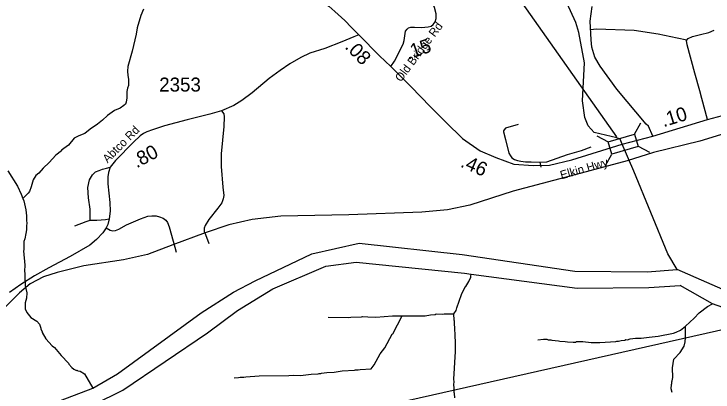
# Model space of a CAD drawing. Extents: x 1248224 to 1454986, y 825081 to 985870.
# Drawn here: x 1401454 to 1407700, y 897229 to 900609 of the extents above; entities that cross this region are included whole.
import ezdxf

# ---------------------------------------------------------------- set-up
doc = ezdxf.new("R2010")
doc.units = 0
for name, color, linetype in [('Exist Hydrographic Misc Water Feature', 7, 'Continuous'), ('Exist Hydrographic River Shore', 7, 'Continuous'), ('Exist Railroad Mainline', 7, 'Continuous'), ('Exist Road Non-System Type 51', 7, 'Continuous'), ('Exist Road Primary NC Attributed', 7, 'Continuous'), ('Exist Road Primary NC Mileage Hundredths English Label', 7, 'Continuous'), ('Exist Road Primary NC Structure Standard Bridge CELL', 7, 'Continuous'), ('Exist Road Primary NC Structure Standard Bridge Number Label', 7, 'Continuous'), ('Exist Road Secondary Mileage Hundredths English Label', 7, 'Continuous'), ('Exist Road Secondary Structure Standard Bridge Number Label', 7, 'Continuous'), ('Exist Road Secondary Type 51 Attributed', 7, 'Continuous'), ('Exist Road Secondary Type 51 Label', 7, 'Continuous'), ('Exist Road Secondary Type 51 Number Label', 7, 'Continuous')]:
    doc.layers.add(name, color=color, linetype=linetype)

msp = doc.modelspace()

# ---------------------------------------------------------------- linework, layer by layer
at = {"layer": 'Exist Hydrographic Misc Water Feature'}
for points in [[(1402611.7, 900650.9), (1402586.5, 900595.4), (1402556.1, 900484.2), (1402546.8, 900428.4), (1402511.6, 900277.3), (1402472.5, 900138.3), (1402469.6, 900098.4), (1402470.8, 900058.4), (1402478.2, 900026.2), (1402476.9, 899970.2), (1402468.4, 899946.4), (1402463.7, 899914.5), (1402462.5, 899858.7), (1402457.7, 899818.8), (1402449.2, 899803), (1402436.9, 899789.3), (1402404.4, 899766), (1402351.9, 899745.2), (1402289.7, 899702.1), (1402246.1, 899659.6), (1402201.3, 899622.5), (1402136.3, 899578.1), (1402087.5, 899539.1), (1402033, 899518.4), (1401992.6, 899497.3), (1401941.2, 899434.4), (1401880.2, 899391.8), (1401877.8, 899386.2), (1401827.2, 899345), (1401767.4, 899280.7), (1401714.7, 899231.5), (1401675.8, 899186.4), (1401649.3, 899165), (1401626.5, 899125.5), (1401609, 899061.9), (1401592.2, 899022.4), (1401581.9, 899006.6), (1401533.2, 898960)], [(1401400.2, 899206.5), (1401485.2, 899068.7), (1401519.6, 898998), (1401533.2, 898960)], [(1401533.2, 898960), (1401542.4, 898939.5), (1401560.7, 898859.1), (1401567.4, 898803.1), (1401566.6, 898765.1), (1401570, 898735.1), (1401565.6, 898719.2), (1401564.8, 898679.2), (1401560, 898647.3), (1401551, 898599.5), (1401542.5, 898575.8), (1401542.7, 898495.8), (1401540.7, 898489.8), (1401549.9, 898363.7), (1401548.7, 898309.8), (1401552.2, 898287.7), (1401551, 898231.8), (1401554.5, 898207.7), (1401553.8, 898177.8), (1401568.4, 898115.4), (1401567.4, 898067.5), (1401554.6, 898027.9), (1401553.4, 897971.9), (1401568.6, 897939.6), (1401603.7, 897896.8), (1401659, 897863.6), (1401682.5, 897837.1), (1401693.6, 897800.9), (1401693.5, 897792.9), (1401704.9, 897768.7), (1401704.8, 897760.7), (1401739.6, 897705.9), (1401796.3, 897642.7), (1401815.8, 897626.3), (1401876.3, 897555), (1401940.8, 897487.6), (1401944.7, 897479.5), (1401972, 897449), (1401989.6, 897432.6), (1402013.4, 897422), (1402019.5, 897423.9), (1402025.4, 897419.8), (1402045.3, 897415.4), (1402084.8, 897390.5), (1402159, 897264.1)], [(1405385.2, 897927.3), (1405405.5, 897958.9), (1405410, 897982.7), (1405452.5, 898101.8), (1405486.1, 898168.9), (1405491.7, 898171.2), (1405517.1, 898216.2), (1405535.9, 898255.8), (1405536.1, 898263.8), (1405540.2, 898284.1)], [(1407453.4, 897817.9), (1407532.2, 897890), (1407577.2, 897936.9), (1407650.5, 897993.3), (1407695.3, 898016.7)], [(1403420.2, 897357), (1403460.3, 897358.2), (1403476.2, 897361.8), (1403508.2, 897361.1), (1403524.3, 897364.7), (1403644.6, 897374.1), (1403908.6, 897376.3), (1403948.7, 897379.4), (1404012.7, 897377.9), (1404108.9, 897387.8), (1404173, 897390.5), (1404181.1, 897394.2), (1404195.1, 897393.9), (1404201.1, 897397.8), (1404249.3, 897404.7), (1404313.4, 897407.3), (1404385.6, 897417.7), (1404497.7, 897423.3), (1404505.8, 897427.1), (1404529.8, 897426.5), (1404545.9, 897430.1), (1404644, 897436), (1404670.8, 897471.3), (1404724.9, 897570.1), (1404766.1, 897625.1), (1404832.8, 897747.7), (1404838.5, 897749.9), (1404922.4, 897909.5)], [(1404260.1, 897898.2), (1404440, 897896.2), (1404464.1, 897899.7), (1404560.2, 897901.5), (1404568.3, 897905.3), (1404616.1, 897900.3), (1404688.1, 897898.8), (1404836.4, 897911.5), (1404922.4, 897909.5)], [(1404922.4, 897909.5), (1405128.4, 897909), (1405176.6, 897919.9), (1405216.6, 897923.1), (1405224.7, 897926.9), (1405280.7, 897925.6), (1405296.8, 897929.2), (1405385.2, 897927.3)], [(1405391.8, 897177.1), (1405389.3, 897215.6), (1405385.5, 897223.7), (1405388.4, 897263.6), (1405385.1, 897295.7), (1405387.5, 897319.6), (1405384.1, 897343.7), (1405397.5, 897591.3), (1405399.7, 897695.2), (1405396, 897711.3), (1405397.2, 897759.1), (1405393.5, 897775.2), (1405391.4, 897863.2), (1405387.5, 897871.3), (1405385.2, 897927.3)], [(1406135.9, 897696.9), (1406184, 897701.8), (1406214, 897701.2), (1406227.8, 897696.9), (1406251.8, 897696.3), (1406259.7, 897692.2), (1406317.7, 897686.9), (1406331.6, 897682.6), (1406377.5, 897681.5), (1406399.5, 897677.1), (1406451.3, 897673.9), (1406473.4, 897673.4), (1406475.5, 897679.4), (1406536.2, 897679.5), (1406612.2, 897671.8), (1406687.4, 897670.8), (1406831.5, 897679.6), (1406839.6, 897683.4), (1406855.6, 897683.1), (1406879.8, 897690.4), (1406911.9, 897693.7), (1406920, 897697.6), (1406936, 897697.2), (1406960.1, 897704.7), (1407008.3, 897711.7), (1407056.3, 897710.5), (1407128.4, 897721), (1407208.6, 897727.6), (1407345.3, 897756.2), (1407369.5, 897763.6), (1407409.9, 897782.7), (1407453.4, 897817.9)], [(1407333.7, 897224.8), (1407326.4, 897256.9), (1407327.2, 897296.8), (1407331.4, 897304.7), (1407331.8, 897320.7), (1407335.9, 897328.6), (1407340.7, 897360.5), (1407336.9, 897444.6), (1407348.2, 897524.3), (1407405.6, 897582.9), (1407442.7, 897638.1), (1407451.6, 897677.8), (1407454.5, 897717.8), (1407453.4, 897817.9)]]:
    msp.add_lwpolyline(points, dxfattribs=at)
at = {"layer": 'Exist Hydrographic River Shore'}
for points in [[(1406889.1, 899444.4), (1406868.9, 899488.5), (1406841.7, 899502.5), (1406638.3, 899549.4), (1406585, 899608.7), (1406555.4, 899682.8), (1406534.6, 899831), (1406552.7, 900170.5), (1406499.4, 900443.2), (1406472.8, 900532.1), (1406393.2, 900708.8), (1406249.1, 900987.5), (1406215.6, 901221.1), (1406141.5, 901520.5), (1406072.2, 901706.7), (1405996.4, 901929.5), (1405818.7, 902231.8), (1405764.7, 902335.5), (1405721.1, 902439.3), (1405651.1, 902683.7), (1405526.8, 902991), (1405325.4, 903162.9), (1405109.2, 903281.5)], [(1407378.4, 898325.6), (1407297.2, 898464.8), (1406991.7, 899202.7), (1406889.1, 899444.4)], [(1401439.9, 896840.8), (1401525.9, 896935.1), (1401743.6, 897105.1), (1402159, 897264.1), (1402379.6, 897390.7), (1403125.9, 897937.9), (1403415.4, 898120.8), (1403608, 898223.9), (1404116, 898464.8), (1404538.6, 898560.1), (1405457.4, 898458.9), (1406464.7, 898310.7), (1407110.6, 898304.7), (1407378.4, 898325.6)], [(1400824.8, 896209.8), (1401571, 896789.4), (1401728.7, 896932.4), (1402168.4, 897117.8), (1402427.2, 897244.8), (1403182.4, 897757.3), (1403450.3, 897958.8), (1403765.8, 898152.4), (1404241, 898354.6), (1404511.8, 898390.3), (1405478.2, 898292.1), (1405540.2, 898284.1), (1406485.6, 898158.8), (1407125.4, 898164.7), (1407405.2, 898182.6)], [(1408311.2, 897962), (1407910.1, 898091.5), (1407378.4, 898325.6)], [(1408282.9, 897808.2), (1407695.3, 898016.7), (1407405.2, 898182.6)]]:
    msp.add_lwpolyline(points, dxfattribs=at)
at = {"layer": 'Exist Railroad Mainline'}
msp.add_lwpolyline([(1407960.2, 899587.8), (1407581.4, 899471.2), (1407166.6, 899370), (1406933.1, 899296.7), (1406431.2, 899160.7), (1405915.4, 899024.6), (1405527.4, 898900), (1405328.8, 898858.2), (1405098.7, 898837.2), (1404447, 898812.8), (1403837, 898802.3), (1403581.6, 898771.3), (1403372.5, 898722.5), (1403163.4, 898652.7), (1402874.1, 898544.5), (1402647.6, 898457.3), (1402431.5, 898412), (1402079.4, 898356.2), (1401838.9, 898296.9), (1401717, 898258.5), (1401598.5, 898195.7), (1401504.3, 898115.5), (1401303.8, 897918.1)], dxfattribs=at)
at = {"layer": 'Exist Road Non-System Type 51'}
for p, q in [((1406153, 899282.8), (1406162.3, 899240.5)), ((1403164.4, 898637.1), (1403195.6, 898557.6)), ((1402892.1, 898522.7), (1402904.4, 898478.6))]:
    msp.add_line(p, q, dxfattribs=at)
for points in [[(1406605.6, 900469), (1406658.4, 900474.9), (1406994.6, 900465.1), (1407209.6, 900429.9), (1407379.6, 900396.6), (1407465.6, 900377.1)], [(1403307.7, 899742.7), (1403327.7, 899715), (1403332, 899688.7), (1403327.7, 899602.8), (1403304.9, 899357.6), (1403304.1, 899246.1), (1403321.3, 899059), (1403329.1, 898986.3), (1403323.4, 898957.2), (1403310.6, 898919.8), (1403276.3, 898871.3), (1403194.9, 898770.2), (1403161.4, 898716.9), (1403154.2, 898693.3), (1403154.2, 898662.8), (1403164.4, 898637.1)], [(1405957.5, 899619.4), (1405844.7, 899587.5), (1405833.2, 899573.7), (1405829, 899565.4), (1405829, 899554.3), (1405846.1, 899486.4), (1405876.1, 899363.1), (1405888.9, 899341), (1405901.8, 899322.9), (1405924.6, 899307.7), (1405953.2, 899299.4), (1405983.2, 899292.5), (1406024.6, 899288.3), (1406076, 899285.5), (1406153, 899282.8)], [(1406153, 899282.8), (1406213.8, 899287.4), (1406400.9, 899351.7), (1406526, 899389.1), (1406611.3, 899419.9)], [(1402134.9, 898764), (1402133.5, 898863.7), (1402119.2, 898964.8), (1402113.5, 899057.7), (1402128.5, 899126.2), (1402157, 899172), (1402182.7, 899196.9), (1402214.1, 899209.4), (1402244.1, 899221.8), (1402281.2, 899230.1), (1402314.1, 899238.4)], [(1401999.3, 898714.1), (1402099.2, 898752.9), (1402134.9, 898764)], [(1402134.9, 898764), (1402193.4, 898765.4), (1402273.4, 898772.3), (1402306.2, 898776.4)], [(1402278.4, 898698.2), (1402313.3, 898676.7), (1402336.2, 898671.2), (1402361.9, 898672.5), (1402391.9, 898686.4), (1402460.4, 898722.4), (1402583.2, 898776.4), (1402650.3, 898800), (1402684.5, 898804.1), (1402724.5, 898802.8), (1402754.5, 898795.8), (1402787.3, 898782), (1402810.2, 898765.4), (1402824.5, 898744.6), (1402841.6, 898704.4), (1402892.1, 898522.7)]]:
    msp.add_lwpolyline(points, dxfattribs=at)
at = {"layer": 'Exist Road Primary NC Attributed'}
for points in [[(1402830.5, 901418.9), (1403127.1, 901292.6), (1403311.4, 901217.7), (1403511.4, 901135.9), (1403638.3, 901075), (1403790.9, 901000.8), (1403940.5, 900920.7), (1404044.8, 900854.6), (1404140.5, 900778), (1404267.4, 900678.8), (1404319.6, 900630.1), (1404410, 900550), (1404470.9, 900489.1), (1404534.5, 900423.4)], [(1404534.5, 900423.4), (1404718.8, 900235.4), (1404820.2, 900139.1)], [(1404820.2, 900139.1), (1405000.5, 899960.9), (1405176.1, 899778.1), (1405311.8, 899640.6), (1405462.3, 899496.6), (1405618.8, 899385.2), (1405757.9, 899324.3), (1405921.4, 899265.1), (1406096.3, 899252.8), (1406238.9, 899256.3), (1406437.1, 899303.3), (1406889.1, 899444.4)], [(1407650.8, 899665), (1407916.9, 899737.9)], [(1407161.9, 899515.9), (1407650.8, 899665)], [(1406889.1, 899444.4), (1407161.9, 899515.9)]]:
    msp.add_lwpolyline(points, dxfattribs=at)
at = {"layer": 'Exist Road Primary NC Structure Standard Bridge CELL'}
for p, q in [((1406999.5, 899535), (1407053.7, 899634.3)), ((1406662.2, 899519.8), (1406761.5, 899465.6)), ((1407031.4, 899426.4), (1407130.8, 899372.2)), ((1406740, 899255.1), (1406794.2, 899354.5))]:
    msp.add_line(p, q, dxfattribs=at)
msp.add_lwpolyline([(1406761.5, 899465.6), (1406999.3, 899535.5), (1407032, 899424.4), (1406794.2, 899354.5)], close=True, dxfattribs=at)
at = {"layer": 'Exist Road Primary NC Structure Standard Bridge Number Label'}
msp.add_line((1406839, 899510.8), (1405457, 901474.8), dxfattribs=at)
at = {"layer": 'Exist Road Secondary Structure Standard Bridge Number Label'}
msp.add_line((1408122.5, 897862.4), (1404144.1, 896966.4), dxfattribs=at)
at = {"layer": 'Exist Road Secondary Type 51 Attributed'}
for points in [[(1404820.2, 900139.1), (1404853.2, 900188.1), (1404931.7, 900339.1), (1404940.2, 900370.9), (1404947.4, 900413.9), (1404953.1, 900454.1), (1404965.9, 900473.5), (1404980.2, 900483.2), (1405000.2, 900490.1), (1405031.6, 900490.1), (1405094.4, 900487.3), (1405154.4, 900492.8), (1405181.5, 900498.4), (1405200.1, 900515), (1405215.8, 900538.6), (1405227.2, 900569), (1405225.8, 900609.2), (1405212.2, 900665.3), (1405202.7, 900686.5)], [(1407161.9, 899515.9), (1407124.6, 899607.1), (1407102, 899623.1), (1406841.3, 899936.1), (1406690.1, 900142.1), (1406644.5, 900223.6), (1406616.8, 900311.6), (1406611.9, 900376.9), (1406602.1, 900543.2), (1406619.4, 900676.4)], [(1407650.8, 899665), (1407601.1, 899851.8), (1407583.2, 899921.2), (1407538.1, 900079.7), (1407467.3, 900332.1), (1407464, 900370.8), (1407477, 900390.2), (1407515.7, 900408), (1407586.7, 900424.2), (1407662.6, 900441.9), (1407709.4, 900462.9)], [(1404534.5, 900423.4), (1404489.8, 900403.5), (1404382.7, 900360.6), (1404230.7, 900300.3), (1404096.5, 900257.3), (1404018, 900219.9), (1403919.5, 900161.8), (1403831.7, 900104.3), (1403734.6, 900030.8), (1403581.1, 899904.1), (1403489.7, 899834.8), (1403418.4, 899790.5), (1403307.7, 899742.7), (1403202.8, 899712.9), (1403002.2, 899663.7), (1402798, 899608.3), (1402691.7, 899573), (1402640.3, 899555), (1402611.7, 899539.8), (1402581.7, 899519), (1402521.8, 899462.2), (1402361.9, 899298.7), (1402314.1, 899238.4), (1402298.4, 899191.3), (1402292.6, 899152.6), (1402292.6, 899091.6), (1402301.2, 899007.1), (1402309.8, 898924), (1402314.1, 898846.4), (1402306.2, 898776.4), (1402293.4, 898728), (1402278.4, 898698.2), (1402247, 898651.1), (1402192.7, 898592.9), (1402132.8, 898543), (1401957.1, 898441.9), (1401766.9, 898338), (1401637.4, 898267.3), (1401514.6, 898189.8), (1401414.7, 898117.4)]]:
    msp.add_lwpolyline(points, dxfattribs=at)

# ---------------------------------------------------------------- texts
at = {"layer": 'Exist Road Primary NC Mileage Hundredths English Label'}
for s, rotation, p in [('.08', 314.44007, (1404403.9, 900307.8)), ('.10', 16.96569, (1407257.5, 899596.5)), ('.46', 336.35271, (1405435.2, 899245.6))]:
    msp.add_text(s, height=125, rotation=rotation, dxfattribs=at).set_placement(p)
at = {"layer": 'Exist Road Secondary Mileage Hundredths English Label'}
for s, rotation, p in [('.15', 19.1115, (1404974.3, 900198.8)), ('.80', 28.08735, (1402550.8, 899227.7))]:
    msp.add_text(s, height=125, rotation=rotation, dxfattribs=at).set_placement(p)
at = {"layer": 'Exist Road Secondary Type 51 Label'}
for s, rotation, p in [('Old Bridge Rd', 53.15263, (1404912.1, 899995.4)), ('Abtco Rd', 45.0855, (1402290.8, 899272)), ('Elkin Hwy', 16.08466, (1406345.8, 899130))]:
    msp.add_text(s, height=75, rotation=rotation, dxfattribs=at).set_placement(p)
at = {"layer": 'Exist Road Secondary Type 51 Number Label'}
msp.add_text('2353', height=125, dxfattribs=at).set_placement((1402751.9, 899915.1))

doc.saveas('drawing.dxf')
